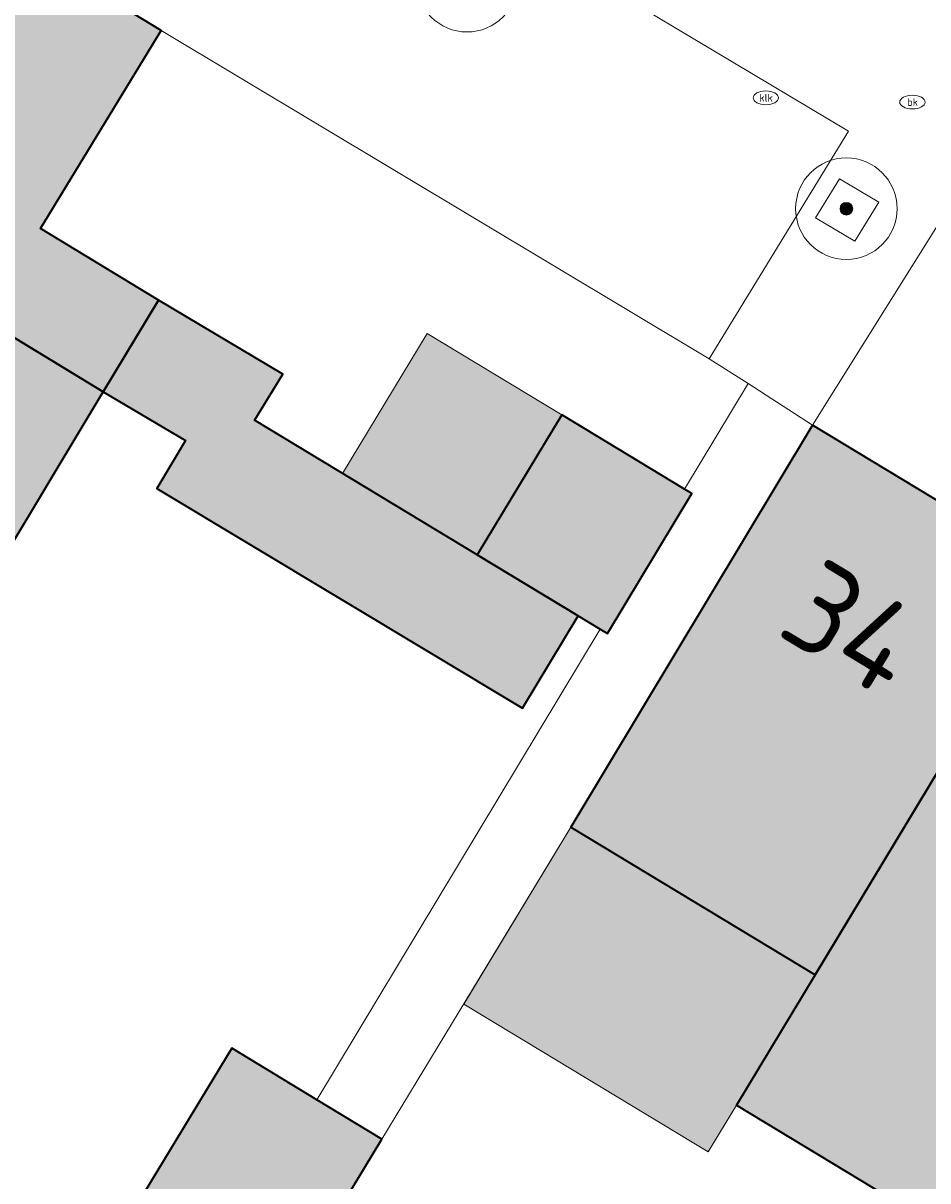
# Model space of a CAD drawing. Header units: metres. Extents: x 125349 to 128236, y 501602 to 503797.
# Tile 425 of 656: x 127219 to 127237, y 502202 to 502225. Entities that reach past the tile are written whole.
import ezdxf
from ezdxf.enums import TextEntityAlignment as Align

# ---------------------------------------------------------------- set-up
doc = ezdxf.new("R2010")
doc.units = ezdxf.units.M
doc.layers.get('0').update_dxf_attribs({"linetype": 'CONTINUOUS'})
for name, color, linetype, lineweight in [('B-WE-GR-BOOM-S-500', 90, 'CONTINUOUS', 18), ('B-WE-IE-MEUBILAIR-S', 7, 'CONTINUOUS', 18), ('B-WE-IE-MEUBILAIR_WEGMEUBILAIR-GV', 7, 'CONTINUOUS', 18), ('B-WE-OG-BEBOUWING-GV', 7, 'CONTINUOUS', 35), ('B-WE-OG-BEBOUWING-T18', 10, 'CONTINUOUS', 18), ('B-WE-OG-BEBOUWING_OVERBOUWING-GV', 7, 'CONTINUOUS', 18), ('B-WE-OG-TERREIN_ERF-GV', 7, 'CONTINUOUS', 18), ('B-WE-VH-OPENVERHARDING-GV', 90, 'CONTINUOUS', 18), ('B-WE-VH-OPENVERHARDING_BETONSTRAATSTEEN-GV', 90, 'CONTINUOUS', 18)]:
    doc.layers.add(name, color=color, linetype=linetype, lineweight=lineweight)
doc.layers.add('B-WE-OG-BEBOUWING-V', color=7, linetype='CONTINUOUS', lineweight=18, true_color=0xcc646e)
doc.layers.add('B-WE-OG-BEBOUWING_OVERBOUWING-V', color=7, linetype='CONTINUOUS', lineweight=18, true_color=0xcc646e)
doc.styles.add('NLCS-ISO', font='NLCS-ISO.ttf')
doc.styles.add('NLCS-ISO-M1000-T18', font='NLCS-ISO.ttf', dxfattribs={"height": 1.8})

# ---------------------------------------------------------------- blocks, each defined once
blk = doc.blocks.new('SIE-MEUBILAIR_PUT_BRANDKRAAN-SO')
blk.add_ellipse((0, 0), major_axis=(1.25, 0), ratio=0.54)
at = {"style": 'NLCS-ISO'}
blk.add_text('bk', height=0.75, dxfattribs=at).set_placement((0.03, 0), align=Align.MIDDLE_CENTER)
blk = doc.blocks.new('SIE-MEUBILAIR_PUT_KOLK-SO')
blk.add_ellipse((0, 0), major_axis=(1.25, 0), ratio=0.54)
at = {"style": 'NLCS-ISO'}
blk.add_text('klk', height=0.75, dxfattribs=at).set_placement((0.03, 0), align=Align.MIDDLE_CENTER)
blk = doc.blocks.new('SGR-BOOM_01-SO')
at = {"linetype": 'ByBlock', "lineweight": 18}
h = blk.add_hatch(color=0, dxfattribs=at)
h.dxf.hatch_style = 1
edge = h.paths.add_edge_path()
edge.add_arc((0, 0), 0.25, 0, 360)
at = {"color": 0, "linetype": 'ByBlock', "lineweight": 18}
for radius in [2, 0.25]:
    blk.add_circle((0, 0), radius, dxfattribs=at)

msp = doc.modelspace()

# ---------------------------------------------------------------- hatches: boundary and pattern name
at = {"layer": 'B-WE-OG-BEBOUWING-V'}
for points in [[(127213.82, 502229.79), (127210.93, 502224.949), (127218.85, 502220.16), (127218.302, 502219.251), (127220.63, 502217.84), (127221.72, 502219.65), (127219.396, 502221.058), (127221.77, 502224.96)], [(127210.93, 502224.949), (127208.14, 502220.33), (127208.139, 502220.329), (127216.06, 502215.53), (127218.388, 502214.117), (127220.63, 502217.84), (127218.302, 502219.251), (127218.85, 502220.16)], [(127220.63, 502217.84), (127222.252, 502216.88), (127221.687, 502215.937), (127228.897, 502211.606), (127229.995, 502213.423), (127228.003, 502214.627), (127223.614, 502217.28), (127223.62, 502217.29), (127224.17, 502218.19), (127221.72, 502219.65)], [(127234.67, 502206.35), (127241.431, 502217.549), (127241.43, 502217.55), (127239.56, 502218.68), (127237.57, 502215.4), (127234.617, 502217.184), (127229.85, 502209.26)], [(127232.09, 502215.924), (127229.671, 502217.387), (127228.003, 502214.627), (127229.995, 502213.423), (127230.427, 502213.162), (127230.57, 502213.075), (127232.238, 502215.835)], [(127237.722, 502200.994), (127244.059, 502211.49), (127244.06, 502211.49), (127241.33, 502213.14), (127243.31, 502216.41), (127241.431, 502217.549), (127234.67, 502206.35), (127233.117, 502203.779)], [(127226.126, 502203.11), (127224.844, 502203.887), (127223.164, 502204.906), (127220.847, 502201.084), (127223.808, 502199.288)]]:
    msp.add_hatch(color=256, dxfattribs=at).paths.add_polyline_path(points)
at = {"layer": 'B-WE-OG-BEBOUWING_OVERBOUWING-V'}
for points in [[(127229.671, 502217.387), (127227.015, 502218.992), (127225.347, 502216.233), (127228.003, 502214.627)], [(127229.85, 502209.26), (127227.741, 502205.772), (127232.56, 502202.859), (127233.117, 502203.779), (127234.67, 502206.35)]]:
    msp.add_hatch(color=256, dxfattribs=at).paths.add_polyline_path(points)

# ---------------------------------------------------------------- linework, layer by layer
at = {"layer": 'B-WE-IE-MEUBILAIR_WEGMEUBILAIR-GV', "flags": 128}
msp.add_lwpolyline([(127235.146, 502222.038), (127234.675, 502221.271), (127235.448, 502220.81), (127235.919, 502221.577)], close=True, dxfattribs=at)
at = {"layer": 'B-WE-OG-BEBOUWING-GV', "flags": 128}
for points in [[(127213.82, 502229.79), (127210.93, 502224.949), (127218.85, 502220.16), (127218.302, 502219.251), (127220.63, 502217.84), (127221.72, 502219.65), (127219.396, 502221.058), (127221.77, 502224.96)], [(127210.93, 502224.949), (127208.14, 502220.33), (127208.139, 502220.329), (127216.06, 502215.53), (127218.388, 502214.117), (127220.63, 502217.84), (127218.302, 502219.251), (127218.85, 502220.16)], [(127220.63, 502217.84), (127222.252, 502216.88), (127221.687, 502215.937), (127228.897, 502211.606), (127229.995, 502213.423), (127228.003, 502214.627), (127223.614, 502217.28), (127223.62, 502217.29), (127224.17, 502218.19), (127221.72, 502219.65)], [(127234.67, 502206.35), (127241.431, 502217.549), (127241.43, 502217.55), (127239.56, 502218.68), (127237.57, 502215.4), (127234.617, 502217.184), (127229.85, 502209.26)], [(127232.09, 502215.924), (127229.671, 502217.387), (127228.003, 502214.627), (127229.995, 502213.423), (127230.427, 502213.162), (127230.57, 502213.075), (127232.238, 502215.835)], [(127237.722, 502200.994), (127244.059, 502211.49), (127244.06, 502211.49), (127241.33, 502213.14), (127243.31, 502216.41), (127241.431, 502217.549), (127234.67, 502206.35), (127233.117, 502203.779)], [(127226.126, 502203.11), (127224.844, 502203.887), (127223.164, 502204.906), (127220.847, 502201.084), (127223.808, 502199.288)]]:
    msp.add_lwpolyline(points, close=True, dxfattribs=at)
at = {"layer": 'B-WE-OG-BEBOUWING_OVERBOUWING-GV', "flags": 128}
for points in [[(127229.671, 502217.387), (127227.015, 502218.992), (127225.347, 502216.233), (127228.003, 502214.627)], [(127229.85, 502209.26), (127227.741, 502205.772), (127232.56, 502202.859), (127233.117, 502203.779), (127234.67, 502206.35)]]:
    msp.add_lwpolyline(points, close=True, dxfattribs=at)
at = {"layer": 'B-WE-OG-TERREIN_ERF-GV', "flags": 128}
for points in [[(127228.003, 502214.627), (127229.671, 502217.387), (127232.09, 502215.924), (127233.343, 502218.005), (127232.578, 502218.489), (127221.77, 502224.96), (127219.396, 502221.058), (127221.72, 502219.65), (127224.17, 502218.19), (127223.62, 502217.29), (127223.614, 502217.28)], [(127234.617, 502217.184), (127233.343, 502218.005), (127232.09, 502215.924), (127232.238, 502215.835), (127230.57, 502213.075), (127230.427, 502213.162), (127224.844, 502203.887), (127226.126, 502203.11), (127229.85, 502209.26)]]:
    msp.add_lwpolyline(points, close=True, dxfattribs=at)
for points in [[(127237.554, 502221.874), (127234.617, 502217.184), (127237.57, 502215.4)], [(127220.847, 502201.084), (127223.164, 502204.906), (127224.844, 502203.887), (127230.427, 502213.162), (127229.995, 502213.423), (127228.897, 502211.606), (127221.687, 502215.937), (127222.252, 502216.88), (127220.63, 502217.84), (127218.388, 502214.117)], [(127237.722, 502200.994), (127233.117, 502203.779), (127234.67, 502206.35), (127229.85, 502209.26), (127226.126, 502203.11), (127223.808, 502199.288)]]:
    msp.add_lwpolyline(points, dxfattribs=at)
at = {"layer": 'B-WE-VH-OPENVERHARDING-GV', "flags": 128}
msp.add_lwpolyline([(127213.82, 502229.79), (127221.77, 502224.96), (127232.578, 502218.489), (127235.322, 502222.981), (127214.273, 502235.534), (127211.546, 502231.098)], close=True, dxfattribs=at)
at = {"layer": 'B-WE-VH-OPENVERHARDING_BETONSTRAATSTEEN-GV', "flags": 128}
msp.add_lwpolyline([(127197.581, 502211.416), (127210.049, 502232.022), (127211.546, 502231.098), (127214.273, 502235.534), (127235.322, 502222.981), (127232.578, 502218.489), (127233.343, 502218.005), (127234.617, 502217.184), (127237.554, 502221.874)], dxfattribs=at)

# ---------------------------------------------------------------- block references
at = {"layer": 'B-WE-GR-BOOM-S-500', "xscale": 0.5, "yscale": 0.5, "zscale": 0.5}
for p in [(127227.803, 502225.934), (127235.282, 502221.451)]:
    msp.add_blockref('SGR-BOOM_01-SO', p, dxfattribs=at)
at = {"layer": 'B-WE-IE-MEUBILAIR-S', "xscale": 0.2, "yscale": 0.2, "zscale": 0.2}
for name, p in [('SIE-MEUBILAIR_PUT_KOLK-SO', (127233.694, 502223.636)), ('SIE-MEUBILAIR_PUT_BRANDKRAAN-SO', (127236.584, 502223.552))]:
    msp.add_blockref(name, p, dxfattribs=at)

# ---------------------------------------------------------------- texts
at = {"layer": 'B-WE-OG-BEBOUWING-T18', "style": 'NLCS-ISO-M1000-T18'}
msp.add_text('34', height=1.8, rotation=328.8, dxfattribs=at).set_placement((127235.399, 502213.205), align=Align.MIDDLE)

doc.saveas('drawing.dxf')
